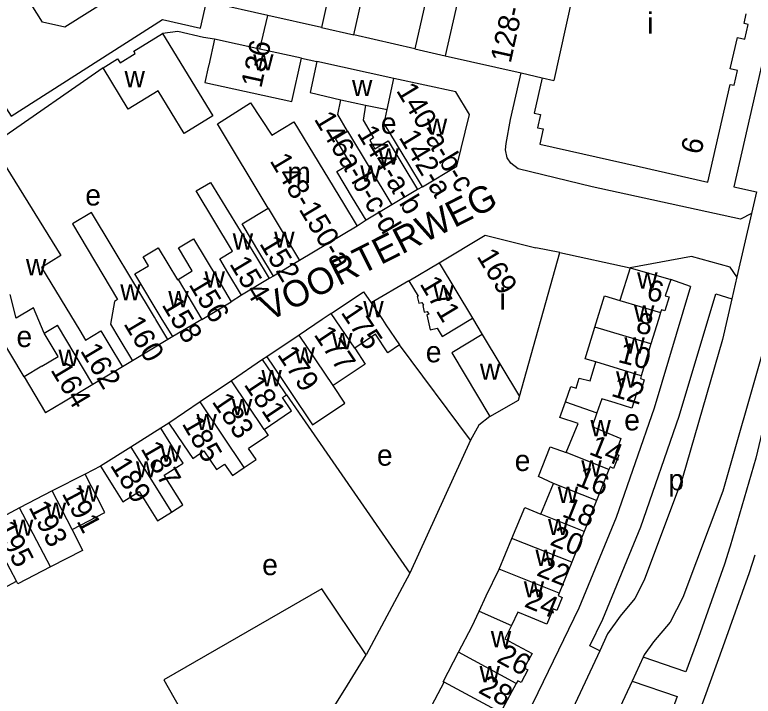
# Model space of a CAD drawing. Extents: x 161141 to 163125, y 381621 to 383200.
# Drawn here: x 162353 to 162493, y 382678.5 to 382807.8 of the extents above; entities that cross this region are included whole.
import ezdxf

# ---------------------------------------------------------------- set-up
doc = ezdxf.new("R2010")
doc.units = 0
for name, color, linetype in [('BLT_Basislijn', 7, 'Continuous'), ('BLT_Bebouwing', 7, 'Continuous'), ('BLT_Centroide', 7, 'Continuous'), ('BLT_Huisnummer', 7, 'Continuous'), ('BLT_Huisnummer_ tussenligend', 7, 'Continuous'), ('BLT_Huisnummer_reeks', 7, 'Continuous'), ('BLT_Onderverdeling_panden', 7, 'Continuous'), ('BLT_Straatnaam', 7, 'Continuous'), ('BLT_Vlakafsluiter', 7, 'Continuous')]:
    doc.layers.add(name, color=color, linetype=linetype)

msp = doc.modelspace()

# ---------------------------------------------------------------- linework, layer by layer
at = {"layer": 'BLT_Basislijn'}
for p, q in [((162399.45, 382801.28), (162401.01, 382807.64)), ((162390.85, 382803.15), (162388.82, 382803.5)), ((162428.84, 382801.32), (162417.29, 382803.96)), ((162407.36, 382799.55), (162410.27, 382798.92)), ((162430.29, 382775.17), (162429.36, 382774.65)), ((162493.63, 382774.2), (162492.69, 382770.11)), ((162419.62, 382768.81), (162417.9, 382767.71)), ((162456.34, 382762.67), (162469.7, 382759.8)), ((162402.07, 382758.21), (162401.23, 382757.76)), ((162427.74, 382757.33), (162420.59, 382753.14)), ((162481.15, 382756.28), (162477.38, 382757.56)), ((162489.92, 382758.06), (162488.96, 382753.9)), ((162396, 382754.62), (162394.05, 382753.36)), ((162354.77, 382739.12), (162349.27, 382748.3)), ((162382.95, 382746.75), (162382.04, 382746.17)), ((162439.43, 382727.1), (162425.94, 382745.16)), ((162375.31, 382742.14), (162373.43, 382740.99)), ((162400.78, 382742.94), (162400.01, 382742.39)), ((162404.54, 382735.7), (162427.89, 382701.9)), ((162382.21, 382730.34), (162380.72, 382729.36)), ((162439.43, 382727.1), (162427.89, 382701.9)), ((162369.27, 382722.17), (162366.33, 382720.68)), ((162427.89, 382701.9), (162419.65, 382686.4)), ((162472.16, 382685.92), (162470.04, 382681.38))]:
    msp.add_line(p, q, dxfattribs=at)
for points in [[(162369.74, 382797.76), (162350.51, 382784.33), (162341.18, 382799.83), (162322.62, 382831.85)], [(162504.57, 382822.96), (162500.47, 382823.9), (162489.36, 382775.14), (162493.63, 382774.2)], [(162512.41, 382821.39), (162502.3, 382776.22), (162494.93, 382744.16), (162487.25, 382717.44), (162479.69, 382697.27), (162477.25, 382692.59), (162474.12, 382688.85), (162472.35, 382686.35), (162472.16, 382685.92)], [(162388.82, 382803.5), (162383.95, 382804.6), (162381.03, 382804.22)], [(162381.03, 382804.22), (162390.58, 382788.61), (162385.13, 382785.28), (162380.19, 382793.36), (162374.54, 382789.91), (162369.74, 382797.76)], [(162369.74, 382797.76), (162372.5, 382799.45), (162372.98, 382798.67), (162375.86, 382800.43), (162375.58, 382800.89), (162381.03, 382804.22)], [(162492.69, 382770.11), (162490.64, 382769), (162462.5, 382775.16), (162448.47, 382778.57), (162447.04, 382779.66), (162446.34, 382780.64), (162446.04, 382782.16), (162446.16, 382783.38), (162446.99, 382787.92), (162449.01, 382796.76)], [(162489.92, 382758.06), (162488.65, 382759.94), (162481.31, 382761.95), (162469.7, 382759.8)], [(162481.15, 382756.28), (162474.21, 382733.16), (162467.06, 382712.43), (162459.94, 382695.21), (162451.23, 382677.24), (162445.49, 382666.61), (162438.37, 382654.83), (162437.62, 382653.96), (162432.82, 382646.7), (162431.81, 382645.52), (162421.95, 382630.76), (162405.82, 382610.3), (162397.78, 382600.76)], [(162463.91, 382687.17), (162462.04, 382688.07), (162464.51, 382693.16), (162471.74, 382710.66), (162478.97, 382731.63), (162485.94, 382754.84), (162488.96, 382753.9)], [(162488.96, 382753.9), (162487.18, 382746.17), (162479.64, 382719.95), (162472.37, 382700.54), (162470.55, 382697.06), (162467.78, 382693.73), (162465.4, 382690.37), (162463.91, 382687.17)], [(162499.48, 382748.74), (162493.51, 382723.67), (162488.63, 382706.99), (162488.58, 382706.81)], [(162443.08, 382731.62), (162440.98, 382729.95), (162439.43, 382727.1)], [(162488.58, 382706.81), (162487.58, 382703.56), (162482.62, 382689.64), (162480.27, 382683.15), (162472.16, 382685.92)], [(162500.5, 382625.54), (162468.78, 382634.87), (162468.78, 382635.43), (162473.43, 382649.5), (162487.33, 382687.95), (162492.32, 382701.98), (162493.36, 382705.35)], [(162463.91, 382687.17), (162456, 382670.16), (162445.53, 382651.82), (162439.3, 382642.09)], [(162470.04, 382681.38), (162463.13, 382666.53), (162452.65, 382647.68), (162447.01, 382638.04), (162447.24, 382636.72), (162448.24, 382634.8), (162461.07, 382629.85)], [(162470.04, 382681.38), (162478.58, 382678.46), (162468.71, 382651.14), (162463.78, 382636.24), (162461.07, 382629.85)]]:
    msp.add_lwpolyline(points, dxfattribs=at)
at = {"layer": 'BLT_Bebouwing'}
for p, q in [((162401.01, 382807.64), (162390.31, 382810.06)), ((162411.15, 382805.35), (162401.01, 382807.64)), ((162411.15, 382805.35), (162417.29, 382803.96)), ((162399.45, 382801.28), (162390.85, 382803.15)), ((162407.36, 382799.55), (162399.45, 382801.28)), ((162428.84, 382801.32), (162434.63, 382800.01)), ((162434.63, 382800.01), (162449.01, 382796.76)), ((162424.91, 382795.73), (162410.27, 382798.92)), ((162449.01, 382796.76), (162452.98, 382795.86)), ((162419.5, 382790.66), (162423.63, 382789.85)), ((162429.36, 382774.65), (162424.49, 382771.73)), ((162424.49, 382771.73), (162419.62, 382768.81)), ((162417.9, 382767.71), (162407.01, 382761.17)), ((162448.69, 382735.39), (162456.34, 382762.67)), ((162456.34, 382762.67), (162451.81, 382763.61)), ((162407.01, 382761.17), (162402.07, 382758.21)), ((162427.74, 382757.33), (162433.47, 382760.76)), ((162469.7, 382759.8), (162467.75, 382753.61)), ((162401.23, 382757.76), (162396, 382754.62)), ((162388.45, 382750), (162394.05, 382753.36)), ((162388.45, 382750), (162382.95, 382746.75)), ((162417.48, 382744.53), (162413.03, 382751.16)), ((162439.79, 382750.22), (162441.64, 382747.14)), ((162382.04, 382746.17), (162375.31, 382742.14)), ((162406.9, 382747.05), (162400.78, 382742.94)), ((162473.64, 382745.38), (162471.77, 382739.3)), ((162400.01, 382742.39), (162394.08, 382738.37)), ((162462.12, 382738.37), (162463.2, 382741.93)), ((162358.17, 382741.15), (162354.77, 382739.12)), ((162373.43, 382740.99), (162367.84, 382737.65)), ((162354.77, 382739.12), (162358.86, 382732.28)), ((162367.84, 382737.65), (162362.26, 382734.31)), ((162394.08, 382738.37), (162388.15, 382734.36)), ((162464.32, 382734.92), (162463.4, 382732.3)), ((162466.84, 382734.16), (162464.32, 382734.92)), ((162362.26, 382734.31), (162358.86, 382732.28)), ((162388.15, 382734.36), (162382.21, 382730.34)), ((162463.4, 382732.3), (162462.48, 382729.68)), ((162380.72, 382729.36), (162374.99, 382725.77)), ((162457.57, 382724.75), (162459.82, 382730.24)), ((162462.48, 382729.68), (162464.91, 382728.67)), ((162374.99, 382725.77), (162369.27, 382722.17)), ((162366.33, 382720.68), (162360.11, 382717.46)), ((162465.67, 382721.52), (162463.32, 382715.66)), ((162360.11, 382717.46), (162353.88, 382714.24)), ((162463.32, 382715.66), (162460.96, 382709.79)), ((162353.88, 382714.24), (162347.65, 382711.01)), ((162460.96, 382709.79), (162458.61, 382703.93)), ((162444.84, 382702.61), (162447.26, 382708.45)), ((162458.61, 382703.93), (162456.25, 382698.07)), ((162448.42, 382694.48), (162447.16, 382691.96)), ((162450.86, 382693.47), (162448.42, 382694.48)), ((162447.16, 382691.96), (162445.9, 382689.44)), ((162445.9, 382689.44), (162448.27, 382688.16)), ((162448.36, 382681.47), (162448.09, 382680.96)), ((162448.09, 382680.96), (162445.1, 382675.47))]:
    msp.add_line(p, q, dxfattribs=at)
for points in [[(162381.56, 382852.12), (162380.23, 382846.22), (162383.74, 382845.43), (162376.75, 382814.45), (162362.5, 382805.44), (162358.29, 382806.4), (162349.3, 382820.62), (162356.31, 382851.62), (162359.83, 382850.83), (162361.15, 382856.7)], [(162334.78, 382816.27), (162352.31, 382788.59), (162381.03, 382806.89), (162388.22, 382805.26), (162394.4, 382832.58), (162398.03, 382848.41)], [(162417.29, 382803.96), (162419.21, 382812.48), (162418.69, 382812.59), (162420.32, 382819.78), (162420.01, 382822.2), (162422.77, 382824.33), (162428.58, 382823.01), (162429.86, 382828.71)], [(162440.12, 382824.29), (162434.33, 382825.6), (162428.84, 382801.32)], [(162490.06, 382797.21), (162488.66, 382797.53), (162490.02, 382803.49), (162491.42, 382803.17), (162492.05, 382805.94), (162491.29, 382806.12), (162491.71, 382807.98)], [(162390.85, 382803.15), (162389.79, 382798.26), (162389.74, 382798.08), (162389.06, 382794.93), (162405.57, 382791.34), (162407.36, 382799.55)], [(162410.27, 382798.92), (162408.99, 382793.04), (162414.86, 382791.67)], [(162471.4, 382779.02), (162484.44, 382776.07), (162488.67, 382794.6), (162489.43, 382794.43), (162490.06, 382797.21)], [(162430.29, 382775.17), (162436.8, 382779.09), (162439.23, 382788.88), (162436.65, 382793.18), (162424.91, 382795.73)], [(162452.98, 382795.86), (162451.51, 382789.16), (162452.72, 382788.89), (162452.15, 382786.38), (162453.19, 382786.14), (162452.55, 382783.28), (162471.4, 382779.02)], [(162401.04, 382771.12), (162391.45, 382787.09), (162397.72, 382791.12), (162401.73, 382784.93), (162405.91, 382787.49), (162415.32, 382772), (162417.9, 382767.71)], [(162416.11, 382785.7), (162414.26, 382788.85), (162414.86, 382791.67)], [(162419.5, 382790.66), (162419.05, 382787.79), (162421.05, 382784.45), (162420.3, 382784.01), (162421.28, 382782.37), (162423.81, 382783.89), (162426.78, 382778.94), (162429.36, 382774.65)], [(162430.29, 382775.17), (162427.71, 382779.46), (162423.05, 382787.2), (162423.63, 382789.85)], [(162419.62, 382768.81), (162417.05, 382773.1), (162414.08, 382778.05), (162416.67, 382779.6), (162413.83, 382784.33), (162416.11, 382785.7)], [(162347.73, 382776.7), (162351.37, 382778.88), (162361.72, 382762.14), (162358.06, 382759.88), (162365.32, 382747.89), (162366.4, 382746.08), (162369.33, 382747.84), (162370.86, 382745.29), (162373.43, 382740.99)], [(162396, 382754.62), (162393.42, 382758.91), (162391.87, 382761.5), (162394.29, 382762.96), (162387.43, 382774.39), (162390.11, 382775.99), (162398.66, 382762.05), (162401.23, 382757.76)], [(162402.07, 382758.21), (162399.49, 382762.49), (162396.1, 382768.16), (162401.04, 382771.12)], [(162367.56, 382770.28), (162363.95, 382768.12), (162372.51, 382753.8)], [(162382.04, 382746.17), (162379.75, 382750), (162379.48, 382750.46), (162367.56, 382770.28)], [(162433.47, 382760.76), (162442.22, 382766.01), (162451.81, 382763.61)], [(162384.01, 382757.6), (162386.67, 382759.2), (162384.04, 382763.58), (162386.9, 382765.29), (162391.48, 382757.65), (162394.05, 382753.36)], [(162382.95, 382746.75), (162380.98, 382750), (162375.79, 382758.64), (162378.37, 382760.19), (162377.35, 382761.89), (162380.2, 382763.59), (162383.84, 382757.5), (162384.01, 382757.6)], [(162469.7, 382759.8), (162477.38, 382757.56)], [(162427.74, 382757.33), (162429.5, 382754.39), (162429.33, 382754.36), (162429.62, 382753.09), (162430.2, 382753.22), (162430.51, 382752.7), (162430.35, 382752.67), (162430.63, 382751.4), (162431.21, 382751.53), (162431.52, 382751.01), (162431.12, 382750.85), (162431.76, 382748.05), (162433.12, 382748.35), (162434.06, 382746.78), (162439.79, 382750.22)], [(162477.38, 382757.56), (162476.34, 382754.49), (162477.07, 382754.26), (162476.26, 382751.64), (162475.62, 382751.84)], [(162358.6, 382747.39), (162356.55, 382752.21), (162353.27, 382750.25), (162352.13, 382754.71)], [(162413.03, 382751.16), (162419.16, 382755.27), (162420.59, 382753.14)], [(162463.01, 382748.52), (162464.85, 382754.51), (162467.75, 382753.61)], [(162372.51, 382753.8), (162371.89, 382753.43), (162371.15, 382749.09), (162372.74, 382746.43), (162375.31, 382742.14)], [(162420.59, 382753.14), (162422.7, 382750), (162423.39, 382748.96), (162425.94, 382745.16)], [(162475.62, 382751.84), (162475.46, 382751.31)], [(162413.03, 382751.16), (162411.31, 382750), (162406.9, 382747.05)], [(162475.46, 382751.31), (162475.05, 382750), (162473.64, 382745.38)], [(162358.17, 382741.15), (162361.23, 382742.99), (162358.6, 382747.39)], [(162425.94, 382745.16), (162423.74, 382743.69), (162421.38, 382747.21), (162417.48, 382744.53)], [(162463.2, 382741.93), (162461.18, 382742.55), (162463.01, 382748.52)], [(162441.64, 382747.14), (162435.85, 382743.67), (162443.08, 382731.62)], [(162417.48, 382744.53), (162419.44, 382741.51), (162413.39, 382737.46)], [(162404.54, 382735.7), (162402.81, 382738.25), (162400.01, 382742.39)], [(162400.78, 382742.94), (162403.56, 382738.79), (162405.22, 382736.31), (162409.44, 382730.01), (162415.61, 382734.14), (162413.39, 382737.46)], [(162457.43, 382734.4), (162458.47, 382737.31), (162459.48, 382736.98), (162460.05, 382738.87), (162462.12, 382738.37)], [(162471.77, 382739.3), (162471.63, 382738.83), (162472.34, 382738.57), (162471.56, 382735.98), (162470.93, 382736.17), (162470.01, 382733.2), (162466.84, 382734.16)], [(162400.27, 382729.12), (162401.52, 382729.97), (162405.48, 382732.64), (162403.76, 382735.17), (162404.54, 382735.7)], [(162443.08, 382731.62), (162448.5, 382734.71), (162448.69, 382735.39)], [(162459.82, 382730.24), (162456.37, 382731.43), (162457.43, 382734.4)], [(162382.72, 382713.47), (162384.88, 382714.83), (162381.34, 382720.47), (162384.93, 382722.74), (162383.38, 382725.13), (162380.72, 382729.36)], [(162382.21, 382730.34), (162385.02, 382726.2), (162386.75, 382723.65), (162388.85, 382725.08)], [(162400.27, 382729.12), (162401.03, 382728), (162397.35, 382725.51)], [(162464.91, 382728.67), (162467.95, 382727.41), (162466.9, 382724.58), (162467.57, 382724.28), (162466.52, 382721.73), (162465.88, 382722.05), (162465.67, 382721.52)], [(162388.85, 382725.08), (162391.27, 382721.53), (162392.8, 382722.56), (162394.27, 382720.39), (162396.5, 382721.9)], [(162396.5, 382721.9), (162398.75, 382723.42), (162397.35, 382725.51)], [(162455.18, 382718.9), (162452.3, 382720.22), (162454.55, 382725.85), (162457.57, 382724.75)], [(162369.27, 382722.17), (162371.93, 382717.94), (162373.51, 382715.41), (162376.6, 382717.35), (162380.08, 382711.81), (162382.72, 382713.47)], [(162363.88, 382710.17), (162370.1, 382713.4), (162368.63, 382716.24), (162366.33, 382720.68)], [(162452.78, 382713.05), (162455.18, 382718.9)], [(162447.26, 382708.45), (162449.7, 382714.33), (162452.78, 382713.05)], [(162363.88, 382710.17), (162365.85, 382706.19), (162359.81, 382703.07)], [(162341.43, 382707.79), (162343.73, 382703.35), (162346.43, 382698.14), (162349.45, 382699.7), (162350.01, 382698.61), (162353.35, 382700.34)], [(162359.81, 382703.07), (162353.6, 382699.85), (162353.35, 382700.34)], [(162441.04, 382694.67), (162442.38, 382697.57), (162444.84, 382702.61)], [(162419.65, 382686.4), (162411.25, 382698.93), (162381.25, 382681.61), (162384.25, 382676.42), (162371.59, 382669.11)], [(162456.25, 382698.07), (162456.07, 382697.61), (162456.78, 382697.28), (162455.78, 382694.82), (162455.07, 382695.08), (162453.92, 382692.19), (162450.86, 382693.47)], [(162437.16, 382686.9), (162439.74, 382691.83), (162441.04, 382694.67)], [(162448.27, 382688.16), (162451.12, 382686.61), (162449.61, 382683.89), (162450.29, 382683.52), (162449.01, 382681.13), (162448.36, 382681.47)], [(162409.04, 382669.33), (162415.56, 382679.82), (162419.65, 382686.4)], [(162434.44, 382681.18), (162434.22, 382681.29), (162437.16, 382686.9)], [(162434.36, 382674.15), (162431.49, 382675.68), (162434.44, 382681.18)]]:
    msp.add_lwpolyline(points, dxfattribs=at)
at = {"layer": 'BLT_Onderverdeling_panden'}
for p, q in [((162440.12, 382824.29), (162434.63, 382800.01)), ((162415.16, 382823.08), (162411.15, 382805.35)), ((162461.08, 382821.81), (162455.23, 382795.35)), ((162423.63, 382789.85), (162424.91, 382795.73)), ((162452.98, 382795.86), (162455.23, 382795.35)), ((162414.86, 382791.67), (162419.5, 382790.66)), ((162416.11, 382785.7), (162424.49, 382771.73)), ((162401.04, 382771.12), (162407.01, 382761.17)), ((162433.47, 382760.76), (162439.79, 382750.22)), ((162384.01, 382757.6), (162388.45, 382750)), ((162467.75, 382753.61), (162475.46, 382751.31)), ((162367.84, 382737.65), (162361.12, 382748.9)), ((162473.64, 382745.38), (162463.01, 382748.52)), ((162413.39, 382737.46), (162406.9, 382747.05)), ((162441.64, 382747.14), (162448.69, 382735.39)), ((162471.77, 382739.3), (162463.2, 382741.93)), ((162400.27, 382729.12), (162394.08, 382738.37)), ((162396.5, 382721.9), (162388.15, 382734.36)), ((162457.43, 382734.4), (162463.4, 382732.3)), ((162374.99, 382725.77), (162382.72, 382713.47)), ((162465.67, 382721.52), (162457.57, 382724.75)), ((162463.32, 382715.66), (162455.18, 382718.9)), ((162363.88, 382710.17), (162360.11, 382717.46)), ((162359.81, 382703.07), (162353.88, 382714.24)), ((162460.96, 382709.79), (162452.78, 382713.05)), ((162353.35, 382700.34), (162347.65, 382711.01)), ((162458.61, 382703.93), (162447.26, 382708.45)), ((162456.25, 382698.07), (162444.84, 382702.61)), ((162441.04, 382694.67), (162447.16, 382691.96)), ((162448.09, 382680.96), (162437.16, 382686.9)), ((162445.1, 382675.47), (162434.44, 382681.18))]:
    msp.add_line(p, q, dxfattribs=at)
msp.add_lwpolyline([(162358.6, 382747.39), (162361.12, 382748.9)], dxfattribs=at)
at = {"layer": 'BLT_Vlakafsluiter'}
msp.add_line((162492.69, 382770.11), (162489.92, 382758.06), dxfattribs=at)

# ---------------------------------------------------------------- texts
at = {"layer": 'BLT_Centroide'}
for s, p in [('i', (162472.92, 382804.23)), ('w', (162398.21, 382797.25)), ('w', (162373.82, 382794.06)), ('w', (162416.95, 382792.38)), ('e', (162422.42, 382785.24)), ('w', (162431.14, 382785.03)), ('w', (162421.97, 382779.36)), ('m', (162404.67, 382775.89)), ('w', (162418.52, 382776.14)), ('e', (162366.38, 382771.61)), ('w', (162394.33, 382763.25)), ('w', (162402.2, 382763.59)), ('w', (162355.13, 382758.38)), ('w', (162389, 382756.06)), ('w', (162471.02, 382755.84)), ('w', (162373, 382753.62)), ('w', (162432.38, 382753.48)), ('i', (162444.91, 382751.86)), ('w', (162382.12, 382752.3)), ('w', (162419.09, 382750.42)), ('w', (162470.42, 382749.59)), ('e', (162353.33, 382744.77)), ('w', (162413.17, 382744.36)), ('w', (162468.6, 382743.53)), ('w', (162406.06, 382741.67)), ('e', (162430.94, 382741.87)), ('w', (162361.3, 382741.17)), ('w', (162441.2, 382738.55)), ('w', (162399.78, 382737.34)), ('w', (162467.02, 382737.06)), ('w', (162394.17, 382731.84)), ('w', (162387.45, 382729)), ('e', (162468.56, 382728.96)), ('w', (162462.16, 382727.83)), ('w', (162380.66, 382723.03)), ('e', (162421.68, 382722.26)), ('e', (162447.8, 382721.25)), ('w', (162375.98, 382720.02)), ('w', (162460.42, 382720.19)), ('p', (162476.94, 382717.59)), ('w', (162365.11, 382715.44)), ('w', (162455.96, 382715.19)), ('w', (162358.88, 382712.2)), ('w', (162352.66, 382708.98)), ('w', (162454.11, 382709.09)), ('w', (162451.73, 382703.25)), ('e', (162399.92, 382701.49)), ('w', (162449.52, 382697.28)), ('w', (162443.27, 382687.81)), ('w', (162441.13, 382681.19))]:
    msp.add_text(s, height=4, dxfattribs=at).set_placement(p)
at = {"layer": 'BLT_Huisnummer'}
for s, rotation, p in [('136', 77.7138, (162399.75, 382793.75)), ('152', 300.9716, (162399.3, 382764.4)), ('169', 300.962, (162440.51, 382761.99)), ('156', 300.9794, (162385.9, 382756.65)), ('171', 300.9588, (162429.7, 382756.77)), ('6', 346.9268, (162472.6, 382753.78)), ('175', 303.8495, (162414.73, 382751.32)), ('160', 300.8891, (162373.55, 382749.2)), ('179', 303.8458, (162402.67, 382743.34)), ('164', 300.8836, (162359.7, 382740.45)), ('12', 343.1427, (162465.92, 382735.53)), ('183', 304.1031, (162390.28, 382734.4)), ('14', 338.2773, (162461.7, 382724.5)), ('189', 302.1379, (162370.98, 382722.34)), ('193', 297.3802, (162355.57, 382714.39)), ('18', 338.2811, (162456.58, 382712.69)), ('24', 337.409, (162449.44, 382695.59)), ('26', 331.4529, (162444.18, 382685.15))]:
    msp.add_text(s, height=4, rotation=rotation, dxfattribs=at).set_placement(p)
at = {"layer": 'BLT_Huisnummer_ tussenligend'}
for s, rotation, p in [('154', 300.9716, (162393.62, 382760.57)), ('158', 300.9794, (162380.78, 382752.8)), ('8', 346.9268, (162470.59, 382747.59)), ('177', 303.8495, (162409.6, 382747.13)), ('162', 300.8891, (162365.33, 382744.07)), ('10', 345.5299, (162467.21, 382741.95)), ('181', 303.8458, (162396.34, 382737.66)), ('185', 300.1031, (162384.61, 382730.25)), ('187', 300.1031, (162376.81, 382725.51)), ('16', 338.2773, (162459.14, 382718.65)), ('191', 298.1379, (162361.85, 382717)), ('195', 297.3802, (162349.16, 382710.55)), ('20', 338.2811, (162454.29, 382707.31)), ('22', 338.2788, (162451.74, 382701.51)), ('28', 331.4529, (162440.71, 382679.29))]:
    msp.add_text(s, height=4, rotation=rotation, dxfattribs=at).set_placement(p)
at = {"layer": 'BLT_Huisnummer_reeks'}
for s, rotation, p in [('128-130', 77.5382, (162447.03, 382798.48)), ('140-a-b-c', 301.0486, (162425.24, 382793.43)), ('146a-b-c-d', 300.9757, (162409.66, 382788.02)), ('144-a-b', 301.0483, (162417.79, 382785.34)), ('142-a', 301.0461, (162425.73, 382784.55)), ('6', 77.1626, (162483.12, 382781.13)), ('148-150-a', 300.9754, (162401.26, 382780.11))]:
    msp.add_text(s, height=4, rotation=rotation, dxfattribs=at).set_placement(p)
at = {"layer": 'BLT_Straatnaam'}
msp.add_text('VOORTERWEG', height=5, rotation=26.7692, dxfattribs=at).set_placement((162401.17, 382749.58))

doc.saveas('drawing.dxf')
